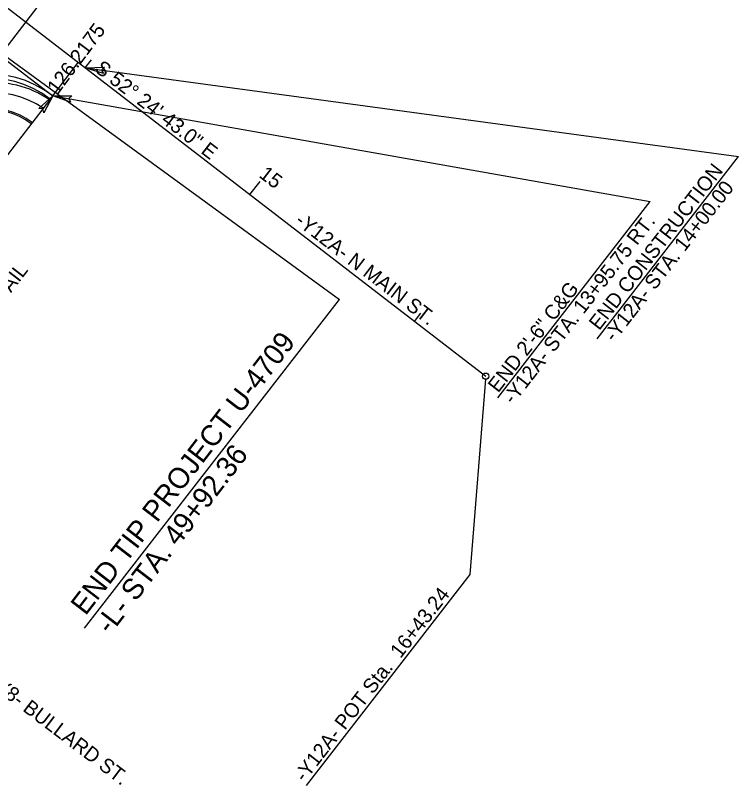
# Model space of a CAD drawing. Extents: x 2010838 to 2015151, y 441905 to 447792.
# Drawn here: x 2014802.9 to 2015150.9, y 445685.7 to 446056.5 of the extents above; entities that cross this region are included whole.
import ezdxf

# ---------------------------------------------------------------- set-up
doc = ezdxf.new("R2010")
doc.units = 0
for name, color, linetype in [('B-Border', 7, 'Continuous'), ('C-Alignment Geometry', 7, 'Continuous'), ('C-Building', 7, 'Continuous'), ('C-EOP 1', 7, 'Continuous'), ('C-Grave Plots', 7, 'Continuous'), ('C-SHBD-TEXT', 7, 'Continuous'), ('CLRD', 7, 'Continuous'), ('Cont-2-Lidar', 7, 'Continuous'), ('Default_10ft_LIDAR_Contou', 7, 'Continuous'), ('Default_2FT_LIDAR_Contour', 7, 'Continuous'), ('s-Existing Major', 7, 'Continuous'), ('S-Existing Minor', 7, 'Continuous'), ('S-overhead electric', 7, 'Continuous'), ('S-SITE LIGHT POLE REMOVE', 7, 'Continuous'), ('TEXT-LG', 7, 'Continuous'), ('TEXT-MED', 7, 'Continuous')]:
    doc.layers.add(name, color=color, linetype=linetype)

msp = doc.modelspace()

# ---------------------------------------------------------------- linework, layer by layer
at = {"layer": 'B-Border'}
msp.add_line((2014713.26, 446100.2), (2014820.81, 446017.8), dxfattribs=at)
at = {"layer": 'C-Alignment Geometry'}
msp.add_line((2014788.51, 446028.12), (2014822.47, 446072.23), dxfattribs=at)
at = {"layer": 'C-Building'}
for p, q in [((2014836.48, 446031.2), (2014839.53, 446035.16)), ((2014994.97, 445909.2), (2014998.02, 445913.16))]:
    msp.add_line(p, q, dxfattribs=at)
at = {"layer": 'C-EOP 1'}
msp.add_line((2014915.72, 445970.2), (2014920.6, 445976.54), dxfattribs=at)
at = {"layer": 'C-SHBD-TEXT'}
msp.add_line((2014820.81, 446017.8), (2014833.11, 446033.79), dxfattribs=at)
at = {"layer": 'CLRD'}
msp.add_line((2014766.2, 446085.3), (2015029.23, 445882.82), dxfattribs=at)
msp.add_line((2014766.2, 446085.3), (2015029.23, 445882.82), dxfattribs=at)
at = {"layer": 'Default_10ft_LIDAR_Contou'}
for p, q in [((2015029.11, 445881.33), (2015021.63, 445787.31)), ((2015021.63, 445787.31), (2014942.85, 445685.73))]:
    msp.add_line(p, q, dxfattribs=at)
msp.add_circle((2015029.23, 445882.82), 1.5, dxfattribs=at)
at = {"layer": 's-Existing Major'}
for points in [[(2014845.19, 446028.45), (2014836.48, 446031.2), (2014845.67, 446031.56), (2014844.31, 446030.13)], [(2014814.1, 446011.61), (2014820.81, 446017.8), (2014816.56, 446009.65), (2014816, 446011.54)], [(2014829.4, 446014.71), (2014820.81, 446017.8), (2014830, 446017.8), (2014828.59, 446016.43)]]:
    msp.add_lwpolyline(points, close=True, dxfattribs=at)
at = {"layer": 'S-Existing Minor'}
for p, q in [((2014753.71, 446069.21), (2014958.86, 445919.78)), ((2014836.48, 446031.2), (2015150.92, 445988.49)), ((2014820.81, 446017.8), (2014790.35, 445978.15)), ((2014820.81, 446017.8), (2015108.43, 445966.97)), ((2015082.88, 445900.75), (2015150.92, 445988.49)), ((2015035.04, 445872.34), (2015108.43, 445966.97)), ((2014836.17, 445761.58), (2014958.86, 445919.78))]:
    msp.add_line(p, q, dxfattribs=at)
at = {"layer": 'S-overhead electric'}
msp.add_arc((2014790.35, 445978.15), 50, 52.4669, 142.2051, dxfattribs=at)
at = {"layer": 'S-SITE LIGHT POLE REMOVE'}
for radius in [33.67, 33]:
    msp.add_arc((2014790.35, 445978.15), radius, 52.4669, 142.2026, dxfattribs=at)
at = {"layer": 'TEXT-LG'}
for radius, end in [(47.63, 97.1958), (42.63, 141.979)]:
    msp.add_arc((2014792.41, 445976.53), radius, 55.6266, end, dxfattribs=at)
at = {"layer": 'TEXT-MED'}
msp.add_arc((2014790.35, 445978.15), 48, 52.4669, 142.2051, dxfattribs=at)

# ---------------------------------------------------------------- texts
at = {"layer": 'C-Grave Plots'}
for s, height, rotation, p in [('END CONSTRUCTION', 7, 52.1339, (2015083.83, 445904.47)), ('-Y12A- STA. 14+00.00', 7, 52.1339, (2015091.07, 445898.84)), ('-Y12A- N MAIN ST.', 7, 322.5172, (2014937, 445956.56)), ('-Y12A- STA. 13+95.75 RT.', 7, 52.1339, (2015042.44, 445868.8)), ('RETAINING WALL DETAIL', 7, 52.2051, (2014739.2, 445843.4)), ('END 2\'-6" C&G', 7, 52.1339, (2015035.2, 445874.44)), ('END TIP PROJECT U-4709', 10, 52.4613, (2014836.63, 445767.17)), ('-L- STA. 49+92.36', 10, 52.4613, (2014848.52, 445758.03)), ('-Y8- BULLARD ST.', 7, 322.7607, (2014789.83, 445734.28))]:
    msp.add_text(s, height=height, rotation=rotation, dxfattribs=at).set_placement(p)
at = {"layer": 'C-SHBD-TEXT'}
for s, p in [('127.7969', (2014785.93, 446046.91)), ('126.2175', (2014823.19, 446018.05))]:
    msp.add_text(s, height=7, rotation=53.189, dxfattribs=at).set_placement(p)
at = {"layer": 'Cont-2-Lidar'}
msp.add_text('S 52%%d 24\' 43.0" E', height=7, rotation=322.4119, dxfattribs=at).set_placement((2014840.58, 446029.87))
at = {"layer": 'Default_10ft_LIDAR_Contou'}
msp.add_text('-Y12A- POT Sta.  16+43.24', height=7, rotation=52.2051, dxfattribs=at).set_placement((2014941.99, 445687.02))
at = {"layer": 'Default_2FT_LIDAR_Contour'}
msp.add_text('15', height=7, rotation=322.4119, dxfattribs=at).set_placement((2014919.64, 445978.97))

doc.saveas('drawing.dxf')
